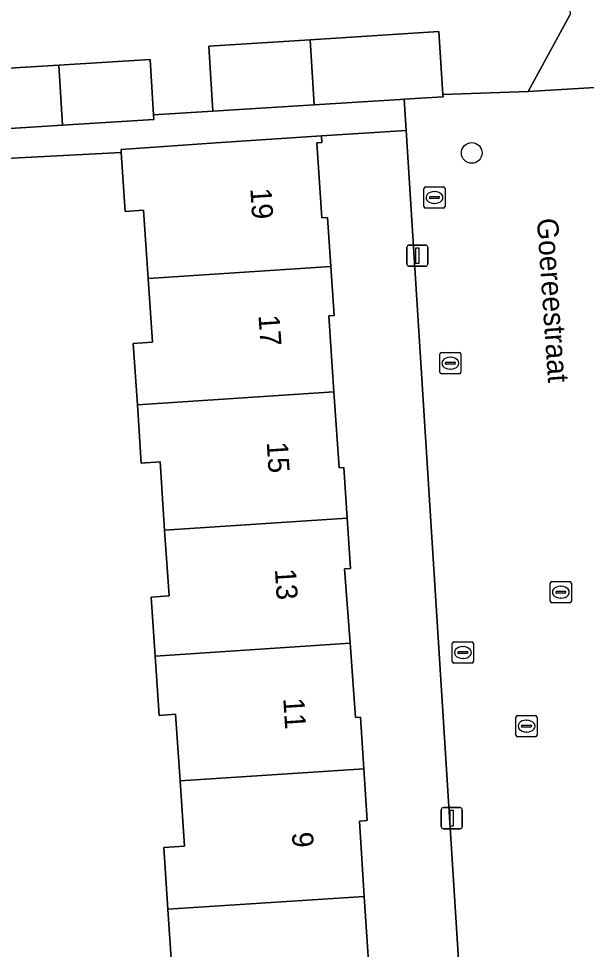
# Model space of a CAD drawing. Extents: x 159680 to 160786, y 387323 to 388340.
# Drawn here: x 160531.91 to 160558.8, y 387885.78 to 387929.85 of the extents above; entities that cross this region are included whole.
import ezdxf

# ---------------------------------------------------------------- set-up
doc = ezdxf.new("R2010")
doc.units = 0
for name, color, linetype in [('IMGEO_Boom', 7, 'Continuous'), ('IMGEO_Brandkraan', 7, 'Continuous'), ('IMGEO_Erf', 7, 'Continuous'), ('IMGEO_Kolk', 7, 'Continuous'), ('IMGEO_Lichtmast', 7, 'Continuous'), ('IMGEO_Openbare_ruimte_label', 7, 'Continuous'), ('IMGEO_Pand', 7, 'Continuous'), ('IMGEO_Pand_nummerreeks', 7, 'Continuous'), ('IMGEO_Rijbaan_lokaal_open', 7, 'Continuous'), ('IMGEO_Rioolput', 7, 'Continuous'), ('IMGEO_Voetpad_open', 7, 'Continuous')]:
    doc.layers.add(name, color=color, linetype=linetype)

msp = doc.modelspace()

# ---------------------------------------------------------------- linework, layer by layer
at = {"layer": 'IMGEO_Boom'}
msp.add_circle((160553.367, 387923.491), 0.489, dxfattribs=at)
at = {"layer": 'IMGEO_Brandkraan'}
for p, q in [((160551.853, 387913.109), (160551.853, 387913.961)), ((160551.928, 387914.035), (160552.78, 387914.035)), ((160552.341, 387913.815), (160552.366, 387913.815)), ((160552.854, 387913.961), (160552.854, 387913.109)), ((160552.112, 387913.529), (160552.112, 387913.541)), ((160552.55, 387913.492), (160552.152, 387913.492)), ((160552.155, 387913.578), (160552.553, 387913.578)), ((160552.596, 387913.541), (160552.596, 387913.529)), ((160552.78, 387913.035), (160551.928, 387913.035)), ((160552.364, 387913.255), (160552.339, 387913.255))]:
    msp.add_line(p, q, dxfattribs=at)
for points in [[(160551.853, 387913.109), (160551.853, 387913.961)], [(160551.928, 387914.035), (160552.78, 387914.035)], [(160552.854, 387913.961), (160552.854, 387913.109)], [(160552.78, 387913.035), (160551.928, 387913.035)]]:
    msp.add_lwpolyline(points, dxfattribs=at)
for centre, radius, start, end in [((160551.93, 387913.959), 0.0765, 91.552, 178.448), ((160551.93, 387913.959), 0.0765, 91.552, 178.448), ((160552.778, 387913.959), 0.0765, 1.552, 88.448), ((160552.778, 387913.959), 0.0765, 1.552, 88.448), ((160552.152, 387913.538), 0.0403, 85.8775, 175.7526), ((160552.149, 387913.528), 0.0366, 178.938, 274.7102), ((160552.553, 387913.535), 0.043, 264.8664, 352.4533), ((160552.557, 387913.54), 0.0386, 1.7309, 96.639), ((160551.93, 387913.111), 0.0765, 181.552, 268.448), ((160551.93, 387913.111), 0.0765, 181.552, 268.448), ((160552.778, 387913.111), 0.0765, 271.552, 358.448), ((160552.778, 387913.111), 0.0765, 271.552, 358.448)]:
    msp.add_arc(centre, radius, start, end, dxfattribs=at)
for centre, major_axis, ratio, start_param, end_param in [((160552.34, 387913.535), (-0.387, 0.002), 0.722429, 4.712389, 7.853982), ((160552.365, 387913.535), (-0.39, 0.002), 0.717154, 1.570796, 4.712389)]:
    msp.add_ellipse(centre, major_axis=major_axis, ratio=ratio, start_param=start_param, end_param=end_param, dxfattribs=at)
at = {"layer": 'IMGEO_Erf'}
for points in [[(160528.565, 387927.329), (160533.809, 387927.652), (160538.136, 387927.918), (160538.298, 387925.298), (160541.111, 387925.472), (160540.916, 387928.548), (160545.713, 387928.852), (160551.813, 387929.238), (160552.002, 387926.252), (160556.034, 387926.398), (160558.021, 387930.043)], [(160553.191, 387878.032), (160550.258, 387924.557), (160546.246, 387924.304), (160546.268, 387923.984), (160546.029, 387923.967), (160546.271, 387920.414), (160546.536, 387920.432), (160546.694, 387918.11), (160546.852, 387915.788), (160546.592, 387915.77), (160546.837, 387912.172), (160547.082, 387908.574), (160547.305, 387908.589), (160547.467, 387906.2), (160547.63, 387903.809), (160547.348, 387903.79), (160547.605, 387900.272), (160547.861, 387896.754), (160548.101, 387896.77), (160548.258, 387894.322), (160548.416, 387891.874), (160548.05, 387891.851), (160548.28, 387888.285), (160548.51, 387884.721)], [(160539.143, 387885.085), (160538.977, 387887.676), (160538.789, 387890.594), (160539.767, 387890.657), (160539.557, 387893.753), (160539.343, 387896.909), (160538.562, 387896.856), (160538.37, 387899.668), (160538.18, 387902.461), (160539.037, 387902.519), (160538.825, 387905.635), (160538.606, 387908.864), (160537.72, 387908.804), (160537.532, 387911.564), (160537.334, 387914.475), (160538.247, 387914.537), (160538.042, 387917.544), (160537.822, 387920.78), (160536.958, 387920.721), (160536.768, 387923.517), (160526.44, 387922.983)]]:
    msp.add_lwpolyline(points, dxfattribs=at)
at = {"layer": 'IMGEO_Kolk'}
for p, q in [((160551.103, 387920.954), (160551.103, 387921.806)), ((160551.178, 387921.88), (160552.03, 387921.88)), ((160552.104, 387921.806), (160552.104, 387920.954)), ((160551.362, 387921.374), (160551.362, 387921.386)), ((160551.8, 387921.337), (160551.402, 387921.337)), ((160551.405, 387921.423), (160551.803, 387921.423)), ((160551.591, 387921.66), (160551.616, 387921.66)), ((160551.846, 387921.386), (160551.846, 387921.374)), ((160552.03, 387920.88), (160551.178, 387920.88)), ((160551.614, 387921.1), (160551.589, 387921.1)), ((160552.446, 387899.406), (160552.446, 387900.258)), ((160552.521, 387900.332), (160553.373, 387900.332)), ((160552.934, 387900.112), (160552.959, 387900.112)), ((160553.447, 387900.258), (160553.447, 387899.406)), ((160552.705, 387899.826), (160552.705, 387899.838)), ((160553.143, 387899.789), (160552.745, 387899.789)), ((160552.748, 387899.875), (160553.146, 387899.875)), ((160553.189, 387899.838), (160553.189, 387899.826)), ((160553.373, 387899.332), (160552.521, 387899.332)), ((160552.957, 387899.552), (160552.932, 387899.552))]:
    msp.add_line(p, q, dxfattribs=at)
for points in [[(160551.103, 387920.954), (160551.103, 387921.806)], [(160551.178, 387921.88), (160552.03, 387921.88)], [(160552.104, 387921.806), (160552.104, 387920.954)], [(160552.03, 387920.88), (160551.178, 387920.88)], [(160552.446, 387899.406), (160552.446, 387900.258)], [(160552.521, 387900.332), (160553.373, 387900.332)], [(160553.447, 387900.258), (160553.447, 387899.406)], [(160553.373, 387899.332), (160552.521, 387899.332)]]:
    msp.add_lwpolyline(points, dxfattribs=at)
for centre, radius, start, end in [((160551.18, 387921.804), 0.0765, 91.552, 178.448), ((160551.18, 387921.804), 0.0765, 91.552, 178.448), ((160552.028, 387921.804), 0.0765, 1.552, 88.448), ((160552.028, 387921.804), 0.0765, 1.552, 88.448), ((160551.402, 387921.383), 0.0403, 85.8775, 175.7526), ((160551.399, 387921.373), 0.0366, 178.938, 274.7102), ((160551.803, 387921.38), 0.043, 264.8664, 352.4533), ((160551.807, 387921.385), 0.0386, 1.7309, 96.639), ((160551.18, 387920.956), 0.0765, 181.552, 268.448), ((160551.18, 387920.956), 0.0765, 181.552, 268.448), ((160552.028, 387920.956), 0.0765, 271.552, 358.448), ((160552.028, 387920.956), 0.0765, 271.552, 358.448), ((160552.523, 387900.256), 0.0765, 91.552, 178.448), ((160552.523, 387900.256), 0.0765, 91.552, 178.448), ((160553.371, 387900.256), 0.0765, 1.552, 88.448), ((160553.371, 387900.256), 0.0765, 1.552, 88.448), ((160552.745, 387899.835), 0.0403, 85.8775, 175.7526), ((160552.742, 387899.825), 0.0366, 178.938, 274.7102), ((160553.146, 387899.832), 0.043, 264.8664, 352.4533), ((160553.15, 387899.837), 0.0386, 1.7309, 96.639), ((160552.523, 387899.408), 0.0765, 181.552, 268.448), ((160552.523, 387899.408), 0.0765, 181.552, 268.448), ((160553.371, 387899.408), 0.0765, 271.552, 358.448), ((160553.371, 387899.408), 0.0765, 271.552, 358.448)]:
    msp.add_arc(centre, radius, start, end, dxfattribs=at)
for centre, major_axis, ratio, start_param, end_param in [((160551.59, 387921.38), (-0.387, 0.002), 0.722429, 4.712389, 7.853982), ((160551.615, 387921.38), (-0.39, 0.002), 0.717154, 1.570796, 4.712389), ((160552.933, 387899.832), (-0.387, 0.002), 0.722429, 4.712389, 7.853982), ((160552.958, 387899.832), (-0.39, 0.002), 0.717154, 1.570796, 4.712389)]:
    msp.add_ellipse(centre, major_axis=major_axis, ratio=ratio, start_param=start_param, end_param=end_param, dxfattribs=at)
at = {"layer": 'IMGEO_Lichtmast'}
for p, q in [((160550.393, 387919.129), (160551.183, 387919.129)), ((160551.183, 387919.129), (160550.393, 387919.129)), ((160550.293, 387918.229), (160550.293, 387919.029)), ((160550.293, 387919.029), (160550.293, 387918.229)), ((160551.283, 387919.029), (160551.283, 387918.229)), ((160551.283, 387918.229), (160551.283, 387919.029)), ((160551.183, 387918.129), (160550.393, 387918.129)), ((160550.393, 387918.129), (160551.183, 387918.129)), ((160551.924, 387891.588), (160551.924, 387892.388)), ((160551.924, 387892.388), (160551.924, 387891.588)), ((160552.024, 387892.488), (160552.814, 387892.488)), ((160552.814, 387892.488), (160552.024, 387892.488)), ((160552.914, 387892.388), (160552.914, 387891.588)), ((160552.914, 387891.588), (160552.914, 387892.388)), ((160552.814, 387891.488), (160552.024, 387891.488)), ((160552.024, 387891.488), (160552.814, 387891.488))]:
    msp.add_line(p, q, dxfattribs=at)
for points in [[(160550.713, 387919.004), (160550.863, 387919.004), (160550.863, 387918.254), (160550.713, 387918.254), (160550.713, 387919.004)], [(160552.344, 387892.363), (160552.494, 387892.363), (160552.494, 387891.613), (160552.344, 387891.613), (160552.344, 387892.363)]]:
    msp.add_lwpolyline(points, dxfattribs=at)
for centre, start, end in [((160550.393, 387919.029), 90, 180), ((160550.393, 387919.029), 90, 180), ((160551.183, 387919.029), 0, 90), ((160551.183, 387919.029), 360, 90), ((160550.393, 387918.229), 180, 270), ((160550.393, 387918.229), 180, 270), ((160551.183, 387918.229), 270, 0), ((160551.183, 387918.229), 270, 0), ((160552.024, 387892.388), 90, 180), ((160552.024, 387892.388), 90, 180), ((160552.814, 387892.388), 0, 90), ((160552.814, 387892.388), 360, 90), ((160552.024, 387891.588), 180, 270), ((160552.024, 387891.588), 180, 270), ((160552.814, 387891.588), 270, 0), ((160552.814, 387891.588), 270, 0)]:
    msp.add_arc(centre, 0.1, start, end, dxfattribs=at)
at = {"layer": 'IMGEO_Pand'}
for points in [[(160552.002, 387926.252), (160551.813, 387929.238), (160545.713, 387928.852), (160545.908, 387925.768), (160549.977, 387926.025), (160550.165, 387926.037), (160552.008, 387926.154)], [(160545.713, 387928.852), (160540.916, 387928.548), (160541.111, 387925.472), (160545.908, 387925.768)], [(160538.136, 387927.918), (160533.809, 387927.652), (160533.993, 387924.803), (160538.312, 387925.069), (160538.298, 387925.298)], [(160533.809, 387927.652), (160528.565, 387927.329), (160528.717, 387924.85), (160528.74, 387924.479), (160533.993, 387924.803)], [(160546.029, 387923.967), (160546.268, 387923.984), (160546.246, 387924.304), (160541.258, 387923.965), (160536.758, 387923.659), (160536.768, 387923.517), (160536.958, 387920.721), (160537.822, 387920.78), (160538.042, 387917.544), (160546.694, 387918.11), (160546.536, 387920.432), (160546.271, 387920.414)], [(160538.042, 387917.544), (160538.247, 387914.537), (160537.334, 387914.475), (160537.532, 387911.564), (160546.837, 387912.172), (160546.592, 387915.77), (160546.852, 387915.788), (160546.694, 387918.11)], [(160547.467, 387906.2), (160547.305, 387908.589), (160547.082, 387908.574), (160546.837, 387912.172), (160537.532, 387911.564), (160537.72, 387908.804), (160538.606, 387908.864), (160538.825, 387905.635)], [(160538.825, 387905.635), (160539.037, 387902.519), (160538.18, 387902.461), (160538.37, 387899.668), (160547.605, 387900.272), (160547.348, 387903.79), (160547.63, 387903.809), (160547.467, 387906.2)], [(160548.258, 387894.322), (160548.101, 387896.77), (160547.861, 387896.754), (160547.605, 387900.272), (160538.37, 387899.668), (160538.562, 387896.856), (160539.343, 387896.909), (160539.557, 387893.753)], [(160539.557, 387893.753), (160539.767, 387890.657), (160538.789, 387890.594), (160538.977, 387887.676), (160548.28, 387888.285), (160548.05, 387891.851), (160548.416, 387891.874), (160548.258, 387894.322)], [(160548.95, 387882.395), (160548.799, 387884.74), (160548.51, 387884.721), (160548.28, 387888.285), (160538.977, 387887.676), (160539.143, 387885.085), (160540.014, 387885.141), (160540.227, 387881.825)]]:
    msp.add_lwpolyline(points, close=True, dxfattribs=at)
at = {"layer": 'IMGEO_Rijbaan_lokaal_open'}
msp.add_lwpolyline([(160556.468, 387953.474), (160557.443, 387939.332), (160558.021, 387930.043), (160556.034, 387926.398), (160563.177, 387926.832), (160561.523, 387952.973)], dxfattribs=at)
msp.add_lwpolyline([(160564.108, 387926.889), (160563.177, 387926.832), (160556.034, 387926.398), (160552.002, 387926.252), (160552.008, 387926.154), (160550.165, 387926.037), (160550.258, 387924.557), (160553.191, 387878.032), (160554.086, 387878.089), (160557.854, 387878.06), (160558.825, 387878.121), (160564.42, 387878.326), (160567.1, 387878.515), (160567.005, 387880.044)], close=True, dxfattribs=at)
at = {"layer": 'IMGEO_Rioolput'}
for p, q in [((160557.159, 387903.19), (160558.011, 387903.19)), ((160557.084, 387902.264), (160557.084, 387903.116)), ((160557.386, 387902.733), (160557.784, 387902.733)), ((160557.572, 387902.97), (160557.597, 387902.97)), ((160558.085, 387903.116), (160558.085, 387902.264)), ((160557.343, 387902.684), (160557.343, 387902.696)), ((160557.781, 387902.647), (160557.383, 387902.647)), ((160557.595, 387902.41), (160557.57, 387902.41)), ((160557.827, 387902.696), (160557.827, 387902.684)), ((160558.011, 387902.19), (160557.159, 387902.19)), ((160555.461, 387895.922), (160555.461, 387896.774)), ((160555.536, 387896.848), (160556.388, 387896.848)), ((160555.949, 387896.628), (160555.974, 387896.628)), ((160556.462, 387896.774), (160556.462, 387895.922)), ((160555.72, 387896.342), (160555.72, 387896.354)), ((160556.158, 387896.305), (160555.76, 387896.305)), ((160555.763, 387896.391), (160556.161, 387896.391)), ((160556.204, 387896.354), (160556.204, 387896.342)), ((160556.388, 387895.848), (160555.536, 387895.848)), ((160555.972, 387896.068), (160555.947, 387896.068))]:
    msp.add_line(p, q, dxfattribs=at)
for points in [[(160557.159, 387903.19), (160558.011, 387903.19)], [(160557.084, 387902.264), (160557.084, 387903.116)], [(160558.085, 387903.116), (160558.085, 387902.264)], [(160558.011, 387902.19), (160557.159, 387902.19)], [(160555.461, 387895.922), (160555.461, 387896.774)], [(160555.536, 387896.848), (160556.388, 387896.848)], [(160556.462, 387896.774), (160556.462, 387895.922)], [(160556.388, 387895.848), (160555.536, 387895.848)]]:
    msp.add_lwpolyline(points, dxfattribs=at)
for centre, radius, start, end in [((160557.161, 387903.114), 0.0765, 91.552, 178.448), ((160557.161, 387903.114), 0.0765, 91.552, 178.448), ((160558.009, 387903.114), 0.0765, 1.552, 88.448), ((160558.009, 387903.114), 0.0765, 1.552, 88.448), ((160557.383, 387902.693), 0.0403, 85.8775, 175.7526), ((160557.788, 387902.695), 0.0386, 1.7309, 96.639), ((160557.38, 387902.683), 0.0366, 178.938, 274.7102), ((160557.784, 387902.69), 0.043, 264.8664, 352.4533), ((160557.161, 387902.266), 0.0765, 181.552, 268.448), ((160557.161, 387902.266), 0.0765, 181.552, 268.448), ((160558.009, 387902.266), 0.0765, 271.552, 358.448), ((160558.009, 387902.266), 0.0765, 271.552, 358.448), ((160555.538, 387896.772), 0.0765, 91.552, 178.448), ((160555.538, 387896.772), 0.0765, 91.552, 178.448), ((160556.386, 387896.772), 0.0765, 1.552, 88.448), ((160556.386, 387896.772), 0.0765, 1.552, 88.448), ((160555.76, 387896.351), 0.0403, 85.8775, 175.7526), ((160555.757, 387896.341), 0.0366, 178.938, 274.7102), ((160556.161, 387896.348), 0.043, 264.8664, 352.4533), ((160556.165, 387896.353), 0.0386, 1.7309, 96.639), ((160555.538, 387895.924), 0.0765, 181.552, 268.448), ((160555.538, 387895.924), 0.0765, 181.552, 268.448), ((160556.386, 387895.924), 0.0765, 271.552, 358.448), ((160556.386, 387895.924), 0.0765, 271.552, 358.448)]:
    msp.add_arc(centre, radius, start, end, dxfattribs=at)
for centre, major_axis, ratio, start_param, end_param in [((160557.571, 387902.69), (-0.387, 0.002), 0.722429, 4.712389, 7.853982), ((160557.596, 387902.69), (-0.39, 0.002), 0.717154, 1.570796, 4.712389), ((160555.948, 387896.348), (-0.387, 0.002), 0.722429, 4.712389, 7.853982), ((160555.973, 387896.348), (-0.39, 0.002), 0.717154, 1.570796, 4.712389)]:
    msp.add_ellipse(centre, major_axis=major_axis, ratio=ratio, start_param=start_param, end_param=end_param, dxfattribs=at)
at = {"layer": 'IMGEO_Voetpad_open'}
msp.add_lwpolyline([(160526.44, 387922.983), (160536.768, 387923.517), (160536.758, 387923.659), (160541.258, 387923.965), (160546.246, 387924.304), (160550.258, 387924.557), (160550.165, 387926.037), (160549.977, 387926.025), (160545.908, 387925.768), (160541.111, 387925.472), (160538.298, 387925.298), (160538.312, 387925.069), (160533.993, 387924.803), (160528.74, 387924.479)], dxfattribs=at)

# ---------------------------------------------------------------- texts
at = {"layer": 'IMGEO_Openbare_ruimte_label'}
msp.add_text('Goereestraat', height=1, rotation=273.955, dxfattribs=at).set_placement((160556.448, 387920.375))
at = {"layer": 'IMGEO_Pand_nummerreeks'}
for s, rotation, p in [('19', 273.6896, (160542.88, 387921.806)), ('17', 273.6898, (160543.268, 387915.798)), ('15', 273.6898, (160543.656, 387909.789)), ('13', 273.6898, (160544.043, 387903.781)), ('11', 273.6898, (160544.438, 387897.659)), ('9', 273.6898, (160544.847, 387891.305))]:
    msp.add_text(s, height=1, rotation=rotation, dxfattribs=at).set_placement(p)

doc.saveas('drawing.dxf')
